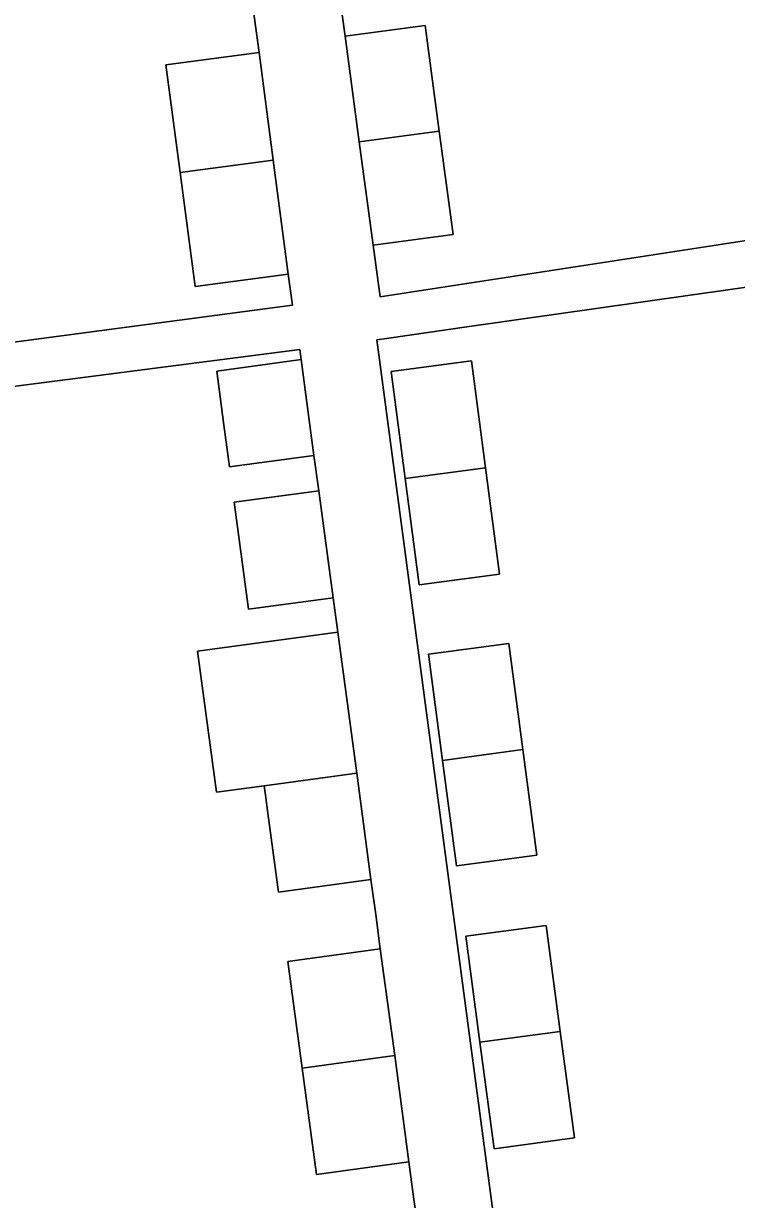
# Model space of a CAD drawing. Extents: x 163147 to 163550, y 380933 to 381639.
# Drawn here: x 163292.27 to 163317.26, y 381332.22 to 381373.46 of the extents above; entities that cross this region are included whole.
import ezdxf

# ---------------------------------------------------------------- set-up
doc = ezdxf.new("R2010")
doc.units = 0
for name, color, linetype in [('IMGEO_Erf', 7, 'Continuous'), ('IMGEO_Pand', 7, 'Continuous'), ('IMGEO_Voetpad_open', 7, 'Continuous')]:
    doc.layers.add(name, color=color, linetype=linetype)

msp = doc.modelspace()

# ---------------------------------------------------------------- linework, layer by layer
at = {"layer": 'IMGEO_Erf'}
for points in [[(163282.849, 381361.084), (163301.697, 381363.577), (163301.552, 381364.672), (163298.289, 381364.24), (163297.761, 381368.233), (163297.262, 381372.005), (163300.525, 381372.437), (163300.367, 381373.634), (163300.205, 381374.859), (163296.941, 381374.427), (163296.481, 381377.9), (163299.746, 381378.332), (163299.694, 381378.722), (163298.729, 381378.593), (163298.117, 381383.555), (163299.049, 381383.688), (163298.885, 381384.913), (163295.562, 381384.441), (163295.137, 381388.107), (163289.793, 381387.487)], [(163303.373, 381374.262), (163303.542, 381373.013), (163306.346, 381373.386), (163306.845, 381369.687), (163307.335, 381366.064), (163304.531, 381365.686), (163304.775, 381363.875), (163323.147, 381366.702), (163322.843, 381369.028), (163319.523, 381368.586), (163318.645, 381368.469), (163318.281, 381371.208), (163317.936, 381373.801)], [(163323.382, 381365.033), (163307.81, 381362.818), (163304.998, 381362.418), (163304.651, 381362.369), (163309.938, 381322.692)], [(163306.133, 381330.916), (163305.945, 381332.318), (163305.781, 381333.537), (163302.535, 381333.098), (163302.034, 381336.829), (163301.531, 381340.566), (163304.777, 381341.006), (163304.614, 381342.22), (163304.45, 381343.439), (163301.204, 381342.999), (163300.832, 381345.768), (163300.747, 381346.4), (163300.703, 381346.728), (163299.034, 381346.502), (163298.368, 381351.453), (163303.284, 381352.118), (163303.123, 381353.318), (163300.161, 381352.918), (163299.658, 381356.669), (163302.618, 381357.07), (163302.451, 381358.315), (163299.491, 381357.913), (163299.283, 381359.461), (163299.04, 381361.272), (163302, 381361.67), (163301.955, 381362.021), (163283.031, 381359.58)]]:
    msp.add_lwpolyline(points, dxfattribs=at)
for points in [[(163308.959, 381354.152), (163306.144, 381353.774), (163305.649, 381357.501), (163305.152, 381361.256), (163307.968, 381361.629), (163308.465, 381357.879)], [(163309.775, 381347.997), (163310.266, 381344.294), (163307.451, 381343.916), (163306.959, 381347.619), (163306.466, 381351.343), (163309.281, 381351.721)], [(163311.581, 381334.378), (163308.765, 381334), (163308.27, 381337.736), (163307.777, 381341.452), (163310.593, 381341.83), (163311.086, 381338.114)]]:
    msp.add_lwpolyline(points, close=True, dxfattribs=at)
at = {"layer": 'IMGEO_Pand'}
for points in [[(163303.542, 381373.013), (163304.041, 381369.314), (163306.845, 381369.687), (163306.346, 381373.386)], [(163300.525, 381372.437), (163297.262, 381372.005), (163297.761, 381368.233), (163301.024, 381368.665)], [(163306.845, 381369.687), (163304.041, 381369.314), (163304.531, 381365.686), (163307.335, 381366.064)], [(163301.024, 381368.665), (163297.761, 381368.233), (163298.289, 381364.24), (163301.552, 381364.672)], [(163302, 381361.67), (163299.04, 381361.272), (163299.283, 381359.461), (163299.491, 381357.913), (163302.451, 381358.315)], [(163305.649, 381357.501), (163308.465, 381357.879), (163307.968, 381361.629), (163305.152, 381361.256)], [(163308.465, 381357.879), (163305.649, 381357.501), (163306.144, 381353.774), (163308.959, 381354.152)], [(163302.618, 381357.07), (163299.658, 381356.669), (163300.161, 381352.918), (163303.123, 381353.318)], [(163303.284, 381352.118), (163298.368, 381351.453), (163299.034, 381346.502), (163300.703, 381346.728), (163303.949, 381347.167)], [(163306.959, 381347.619), (163309.775, 381347.997), (163309.281, 381351.721), (163306.466, 381351.343)], [(163309.775, 381347.997), (163306.959, 381347.619), (163307.451, 381343.916), (163310.266, 381344.294)], [(163303.949, 381347.167), (163300.703, 381346.728), (163300.747, 381346.4), (163300.832, 381345.768), (163301.204, 381342.999), (163304.45, 381343.439)], [(163308.27, 381337.736), (163311.086, 381338.114), (163310.593, 381341.83), (163307.777, 381341.452)], [(163304.777, 381341.006), (163301.531, 381340.566), (163302.034, 381336.829), (163305.28, 381337.268)], [(163311.086, 381338.114), (163308.27, 381337.736), (163308.765, 381334), (163311.581, 381334.378)], [(163305.28, 381337.268), (163302.034, 381336.829), (163302.535, 381333.098), (163305.781, 381333.537)]]:
    msp.add_lwpolyline(points, close=True, dxfattribs=at)
at = {"layer": 'IMGEO_Voetpad_open'}
for points in [[(163276.18, 381410.802), (163295.073, 381413.303), (163295.179, 381412.508), (163295.73, 381408.405), (163296.235, 381404.647), (163296.56, 381402.227), (163297.064, 381398.471), (163297.567, 381394.729), (163297.731, 381393.505), (163298.398, 381388.538), (163298.885, 381384.913), (163299.049, 381383.688), (163298.117, 381383.555), (163298.729, 381378.593), (163299.694, 381378.722), (163299.746, 381378.332), (163300.205, 381374.859), (163300.367, 381373.634), (163300.525, 381372.437), (163301.024, 381368.665), (163301.552, 381364.672), (163301.697, 381363.577), (163282.849, 381361.084)], [(163309.938, 381322.692), (163304.651, 381362.369), (163304.998, 381362.418), (163307.81, 381362.818), (163323.382, 381365.033), (163323.417, 381365.038), (163325.562, 381365.326), (163330.517, 381365.991), (163330.224, 381367.642), (163325.268, 381366.984), (163323.147, 381366.702), (163304.775, 381363.875), (163304.531, 381365.686), (163304.041, 381369.314), (163303.542, 381373.013), (163303.373, 381374.262)], [(163283.031, 381359.58), (163301.955, 381362.021), (163302, 381361.67), (163302.451, 381358.315), (163302.618, 381357.07), (163303.123, 381353.318), (163303.284, 381352.118), (163303.949, 381347.167), (163304.45, 381343.439), (163304.614, 381342.22), (163304.777, 381341.006), (163305.28, 381337.268), (163305.781, 381333.537), (163305.945, 381332.318), (163306.133, 381330.916), (163306.61, 381327.368), (163307.187, 381323.072), (163307.288, 381322.322), (163304.042, 381321.885), (163288.446, 381319.756)]]:
    msp.add_lwpolyline(points, dxfattribs=at)

doc.saveas('drawing.dxf')
